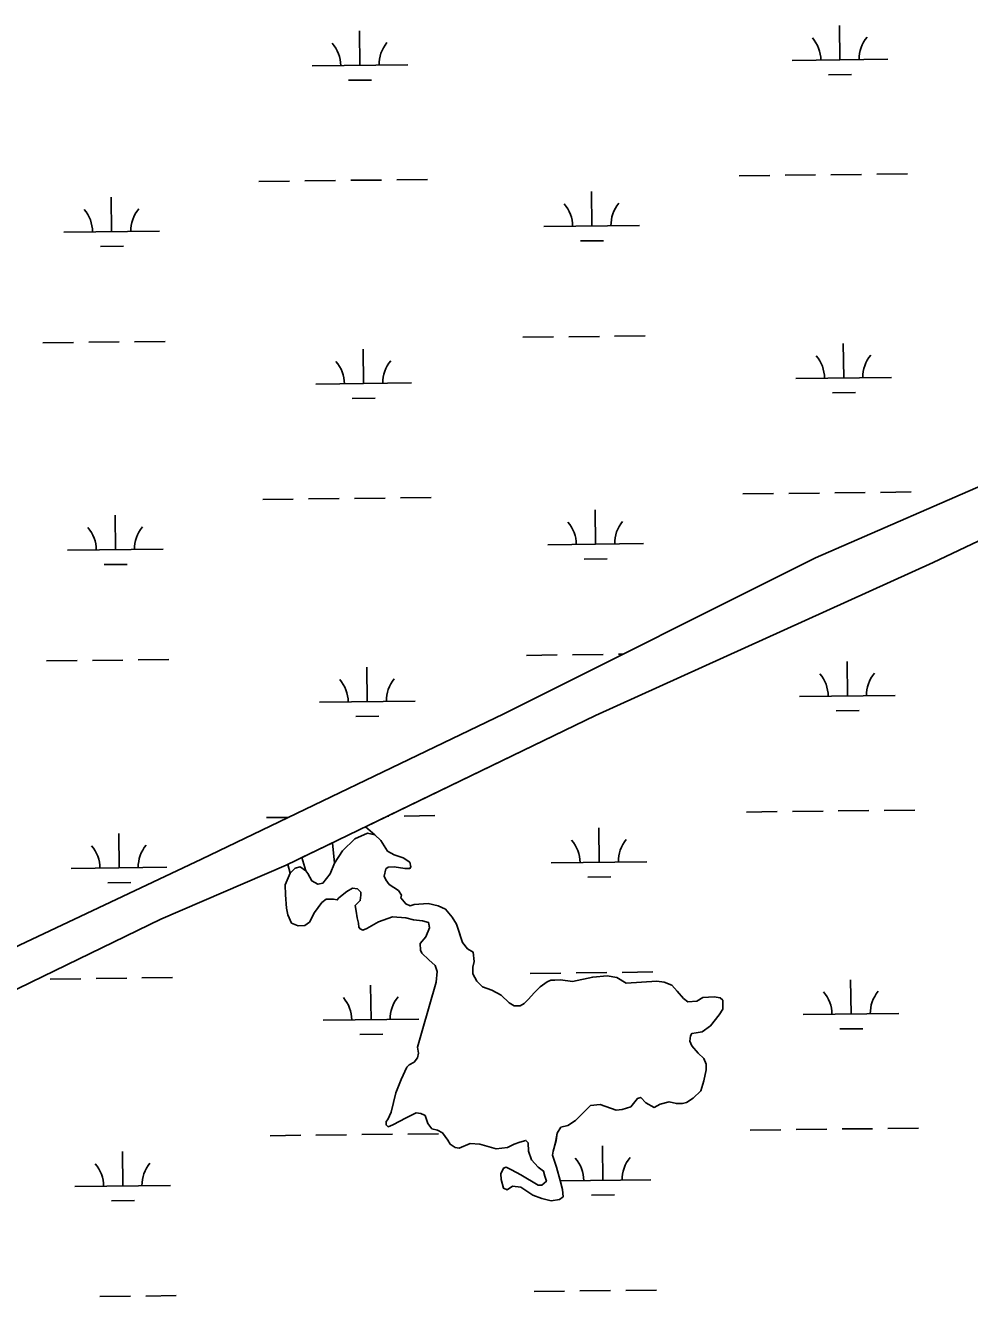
# Model space of a CAD drawing. Extents: x 3684037 to 3722149, y 433263 to 459021.
# Drawn here: x 3716019 to 3717005, y 447313 to 448642 of the extents above; entities that cross this region are included whole.
import ezdxf

# ---------------------------------------------------------------- set-up
doc = ezdxf.new("R2010")
doc.units = 0
doc.layers.add('V-TOPO-SHOR', color=7, linetype='Continuous')
doc.layers.add('V-WETL-SWMP', color=7, linetype='Continuous')

msp = doc.modelspace()

# ---------------------------------------------------------------- linework, layer by layer
at = {"layer": 'V-TOPO-SHOR'}
for points in [[(3717438.1, 448377.2), (3717421.2, 448366.2), (3717307.5, 448289.8), (3717291.2, 448284), (3717267.4, 448275.9), (3717260.4, 448271.9), (3717041.4, 448171.4), (3716844.5, 448085.4), (3716518.8, 447922.5), (3716202.5, 447770.5), (3715765, 447563.8), (3715649.1, 447516.4), (3715642.2, 447514.7), (3715632.2, 447514.1)], [(3715715.9, 447400.7), (3715705.5, 447417), (3715695.6, 447436.8), (3715691.6, 447446.7), (3715689.9, 447453.7), (3715688.7, 447458.9), (3715688.8, 447463.6), (3715690.5, 447470.6), (3715694.6, 447478.7), (3715699.9, 447485.1), (3715716.2, 447497.2), (3715835.6, 447549.8), (3716024.4, 447641.6), (3716160.1, 447707.5), (3716291.1, 447764.1), (3716614.4, 447920.6), (3716967.4, 448080.6), (3717242.4, 448211.1)], [(3716567.9, 447643.8), (3716563.8, 447642.1), (3716556.8, 447636.8), (3716550.4, 447630.5), (3716544.5, 447624.1), (3716539.9, 447619.4), (3716535.8, 447617.1), (3716529.4, 447617.1), (3716524.1, 447620.1), (3716516, 447628.2), (3716506.1, 447633.5), (3716496.2, 447637), (3716490.4, 447642.9), (3716486.4, 447650.5), (3716486.4, 447657.5), (3716487.6, 447663.3), (3716486.5, 447673.2), (3716480.7, 447676.7), (3716475.4, 447683.1), (3716470.8, 447697.1), (3716469.1, 447702.3), (3716464.5, 447709.9), (3716457.5, 447718.1), (3716449.9, 447721.6), (3716439.5, 447724), (3716424.9, 447722.9), (3716420.8, 447721.7), (3716416.2, 447723.5), (3716411, 447729.9), (3716411.6, 447732.8), (3716408.7, 447737.5), (3716398.8, 447743.9), (3716395.3, 447748.6), (3716393.6, 447752.7), (3716395.3, 447760.2), (3716397.7, 447762), (3716404.1, 447762.5), (3716415.1, 447760.7), (3716420.4, 447760.7), (3716421.5, 447762.5), (3716420.4, 447767.1), (3716413.4, 447771.8), (3716404.1, 447774.8), (3716397.1, 447778.9), (3716390.2, 447789.9), (3716383.8, 447795.8), (3716376.3, 447797.5), (3716362.8, 447791.8), (3716350, 447779), (3716341.8, 447766.2), (3716337.1, 447755.2), (3716329.5, 447745.3), (3716324.3, 447744.2), (3716317.9, 447747.7), (3716313.8, 447755.3), (3716311.5, 447758.2), (3716305.7, 447762.3), (3716300.4, 447761.1), (3716295.2, 447755.9), (3716289.9, 447743.7), (3716290.5, 447733.2), (3716291.6, 447719.2), (3716292.7, 447712.2), (3716296.8, 447703.5), (3716303.7, 447700.6), (3716310.7, 447701.1), (3716315.4, 447704.6), (3716320.7, 447714.5), (3716328.3, 447724.9), (3716332.9, 447728.4), (3716340.5, 447728.4), (3716344.6, 447727.8), (3716346.3, 447730.1), (3716354.5, 447736.5), (3716360.3, 447740), (3716365.6, 447739.4), (3716369.1, 447735.9), (3716369.1, 447732.9), (3716368.5, 447727.1), (3716364.4, 447723.1), (3716363.2, 447721.9), (3716364.3, 447716.1), (3716365.5, 447709.1), (3716366.6, 447703.3), (3716367.2, 447699.2), (3716368.4, 447697.4), (3716371.3, 447696.3), (3716375.3, 447698), (3716387.6, 447704.9), (3716402.2, 447710.1), (3716416.1, 447708.9), (3716424.3, 447707.1), (3716433.6, 447706), (3716440, 447704.2), (3716440.6, 447701.3), (3716441.1, 447698.4), (3716437, 447689.1), (3716431.2, 447682.1), (3716431.7, 447675.1), (3716432.9, 447672.2), (3716440.4, 447665.2)], [(3716440.4, 447665.2), (3716446.8, 447659.3), (3716449.1, 447652.9), (3716447.9, 447641.9), (3716433.2, 447590.7), (3716428.5, 447573.8), (3716429.6, 447567.4), (3716428.5, 447562.7), (3716425, 447558.1), (3716419.7, 447555.2), (3716417.4, 447552.9), (3716411.5, 447540.1), (3716405.6, 447526.1), (3716400.9, 447505.8), (3716397.4, 447498.2), (3716395.6, 447495.9), (3716395.6, 447492.4), (3716397.9, 447490.6), (3716402.6, 447492.4), (3716416.6, 447499.9), (3716427.1, 447505.1), (3716431.8, 447504.5), (3716435.8, 447502.8), (3716436.4, 447502.2)], [(3716436.4, 447502.2), (3716439.3, 447494), (3716443.4, 447488.2), (3716449.2, 447487), (3716454.4, 447484.1), (3716460.2, 447476.5), (3716462.5, 447472.4), (3716467.7, 447468.9), (3716471.8, 447468.3), (3716483.5, 447472.9), (3716493.4, 447472.3), (3716510.8, 447467.6), (3716522.5, 447468.7), (3716529.5, 447472.2), (3716535.3, 447474.5), (3716541.7, 447476.2), (3716544, 447473.9), (3716544.6, 447465.1), (3716547.5, 447455.8), (3716554.4, 447448.2), (3716560.2, 447444.1), (3716561.4, 447438.9), (3716563.1, 447433.6), (3716558.4, 447429.6), (3716554.4, 447429.6), (3716536.4, 447440.1), (3716526.5, 447445.4), (3716521.2, 447448.3), (3716518.3, 447447.2), (3716515.4, 447441.4), (3716516, 447435.5), (3716518.3, 447426.2), (3716522.3, 447424.4), (3716527.6, 447428.5), (3716536.3, 447427.3), (3716549.1, 447419.1), (3716558.4, 447415.6), (3716568.3, 447413.2), (3716577, 447414.4), (3716580.5, 447417.3), (3716580, 447424.8), (3716577.7, 447434.2), (3716573.6, 447448.2), (3716571.3, 447455.7), (3716569.6, 447461), (3716570.2, 447465), (3716573.2, 447476.1), (3716574.3, 447483.7), (3716578.4, 447490.1), (3716585.4, 447491.8), (3716593.6, 447497), (3716609.4, 447512.7), (3716619.3, 447513.8), (3716636.1, 447507.9), (3716642.5, 447508.5), (3716651.3, 447511.4), (3716658.3, 447520.1), (3716661.8, 447521.2), (3716667, 447515.4), (3716675.7, 447510.7), (3716682.2, 447514.2), (3716691.5, 447516.5), (3716699, 447514.7), (3716705.4, 447514.7), (3716709.5, 447515.8), (3716716.5, 447520.5), (3716724.7, 447528), (3716727.6, 447538.5), (3716730, 447550.1), (3716730, 447555.9), (3716727.7, 447561.8), (3716721.9, 447567.6), (3716715, 447575.2), (3716713.2, 447579.9), (3716713.8, 447585.7), (3716715, 447588), (3716719.7, 447588.6), (3716726.1, 447589.7), (3716734.8, 447596.1), (3716743.6, 447607.7), (3716747.7, 447613.5), (3716747.7, 447619.3), (3716747.7, 447622.8), (3716744.8, 447625.2), (3716738.4, 447626.4), (3716726.8, 447625.8), (3716720.3, 447621.8), (3716711, 447621.2), (3716706.4, 447624.7), (3716700, 447632.3), (3716694.2, 447638.7), (3716686.1, 447641.7), (3716678.5, 447642.9), (3716646.5, 447640.6), (3716636.6, 447646.5), (3716626.7, 447648.3), (3716611.6, 447647.1), (3716590.6, 447642.6), (3716577.8, 447644.3), (3716572, 447643.8), (3716567.9, 447643.8)]]:
    msp.add_lwpolyline(points, dxfattribs=at)
at = {"layer": 'V-WETL-SWMP'}
for p, q in [((3716368.2, 448600.5), (3716367.7, 448636.5)), ((3716870, 448606.3), (3716869.6, 448642.3)), ((3716820, 448605.7), (3716920, 448606.9)), ((3716318.2, 448599.9), (3716418.2, 448601)), ((3716356.3, 448584.9), (3716380.3, 448585.2)), ((3716858.2, 448590.7), (3716882.2, 448591)), ((3716812.6, 448485.6), (3716844.6, 448485.9)), ((3716860.6, 448486.1), (3716892.6, 448486.5)), ((3716908.6, 448486.7), (3716940.6, 448487)), ((3716262.7, 448479.2), (3716294.7, 448479.5)), ((3716310.7, 448479.7), (3716342.7, 448480.1)), ((3716358.7, 448480.3), (3716390.7, 448480.6)), ((3716406.7, 448480.8), (3716438.7, 448481.2)), ((3716764.6, 448485), (3716796.6, 448485.4)), ((3716108.7, 448426.6), (3716108.3, 448462.6)), ((3716610.6, 448432.5), (3716610.2, 448468.5)), ((3716560.6, 448431.9), (3716660.6, 448433)), ((3716058.7, 448426), (3716158.7, 448427.2)), ((3716096.9, 448411.1), (3716120.9, 448411.3)), ((3716598.8, 448416.9), (3716622.8, 448417.2)), ((3716538.5, 448316.2), (3716570.5, 448316.6)), ((3716586.5, 448316.7), (3716618.5, 448317.1)), ((3716634.5, 448317.3), (3716666.5, 448317.7)), ((3716036.7, 448310.3), (3716068.7, 448310.7)), ((3716084.7, 448310.9), (3716116.7, 448311.3)), ((3716132.7, 448311.5), (3716164.7, 448311.8)), ((3716372, 448267.8), (3716371.6, 448303.8)), ((3716873.9, 448273.7), (3716873.5, 448309.6)), ((3716823.9, 448273.1), (3716923.9, 448274.2)), ((3716322, 448267.2), (3716422, 448268.4)), ((3716360.2, 448252.2), (3716384.2, 448252.5)), ((3716862.1, 448258.1), (3716886.1, 448258.4)), ((3716816.5, 448152.9), (3716848.5, 448153.3)), ((3716864.5, 448153.5), (3716896.5, 448153.8)), ((3716912.5, 448154), (3716944.5, 448154.4)), ((3716266.6, 448146.5), (3716298.6, 448146.9)), ((3716314.6, 448147.1), (3716346.6, 448147.4)), ((3716362.6, 448147.6), (3716394.6, 448148)), ((3716410.6, 448148.2), (3716442.6, 448148.6)), ((3716768.5, 448152.3), (3716800.5, 448152.7)), ((3716112.6, 448094), (3716112.2, 448130)), ((3716614.5, 448099.8), (3716614.1, 448135.8)), ((3716564.5, 448099.2), (3716664.5, 448100.4)), ((3716062.6, 448093.4), (3716162.6, 448094.5)), ((3716100.8, 448078.4), (3716124.8, 448078.7)), ((3716602.7, 448084.2), (3716626.7, 448084.5)), ((3716542.4, 447983.5), (3716574.4, 447983.9)), ((3716590.4, 447984.1), (3716622.4, 447984.5)), ((3716638.4, 447984.6), (3716643.2, 447984.7)), ((3716040.5, 447977.7), (3716072.5, 447978.1)), ((3716088.5, 447978.2), (3716120.5, 447978.6)), ((3716136.5, 447978.8), (3716168.5, 447979.2)), ((3716375.9, 447935.2), (3716375.5, 447971.2)), ((3716877.8, 447941), (3716877.4, 447977)), ((3716827.8, 447940.4), (3716927.8, 447941.6)), ((3716325.9, 447934.6), (3716425.9, 447935.7)), ((3716364.1, 447919.6), (3716388.1, 447919.9)), ((3716866, 447925.4), (3716890, 447925.7)), ((3716868.3, 447820.8), (3716900.3, 447821.2)), ((3716916.3, 447821.4), (3716948.3, 447821.7)), ((3716270.5, 447813.9), (3716293.3, 447814.1)), ((3716397, 447815.3), (3716398.5, 447815.3)), ((3716414.5, 447815.5), (3716446.5, 447815.9)), ((3716772.3, 447819.7), (3716804.3, 447820.1)), ((3716820.3, 447820.3), (3716852.3, 447820.6)), ((3716116.5, 447761.3), (3716116.1, 447797.3)), ((3716618.3, 447767.2), (3716617.9, 447803.2)), ((3716066.5, 447760.7), (3716166.5, 447761.9)), ((3716568.3, 447766.6), (3716668.3, 447767.7)), ((3716104.7, 447745.7), (3716128.7, 447746)), ((3716606.5, 447751.6), (3716630.5, 447751.9)), ((3716546.3, 447650.9), (3716578.3, 447651.2)), ((3716594.3, 447651.4), (3716626.3, 447651.8)), ((3716642.3, 447652), (3716674.3, 447652.4)), ((3716044.4, 447645), (3716076.4, 447645.4)), ((3716092.4, 447645.6), (3716124.4, 447646)), ((3716140.4, 447646.2), (3716172.4, 447646.5)), ((3716379.8, 447602.5), (3716379.4, 447638.5)), ((3716881.6, 447608.3), (3716881.2, 447644.3)), ((3716831.7, 447607.8), (3716931.6, 447608.9)), ((3716329.8, 447601.9), (3716429.8, 447603.1)), ((3716368, 447586.9), (3716392, 447587.2)), ((3716869.8, 447592.8), (3716893.8, 447593.1)), ((3716920.2, 447488.7), (3716952.2, 447489.1)), ((3716274.3, 447481.2), (3716306.3, 447481.6)), ((3716322.3, 447481.8), (3716354.3, 447482.1)), ((3716370.3, 447482.3), (3716402.3, 447482.7)), ((3716418.3, 447482.9), (3716450.3, 447483.2)), ((3716776.2, 447487), (3716808.2, 447487.4)), ((3716824.2, 447487.6), (3716856.2, 447488)), ((3716872.2, 447488.2), (3716904.2, 447488.5)), ((3716120.3, 447428.7), (3716119.9, 447464.7)), ((3716622.2, 447434.5), (3716621.8, 447470.5)), ((3716070.3, 447428.1), (3716170.3, 447429.2)), ((3716577.7, 447434), (3716672.2, 447435.1)), ((3716108.5, 447413.1), (3716132.5, 447413.4)), ((3716610.4, 447418.9), (3716634.4, 447419.2)), ((3716550.2, 447318.2), (3716582.2, 447318.6)), ((3716598.2, 447318.8), (3716630.2, 447319.2)), ((3716646.2, 447319.3), (3716678.1, 447319.7)), ((3716096.3, 447312.9), (3716128.3, 447313.3)), ((3716144.3, 447313.5), (3716176.3, 447313.9))]:
    msp.add_line(p, q, dxfattribs=at)
for points in [[(3716747.7, 447613.5), (3716747.7, 447622.8), (3716744.8, 447625.2), (3716738.4, 447626.4), (3716726.8, 447625.8), (3716720.3, 447621.8), (3716711, 447621.2), (3716706.4, 447624.7), (3716700, 447632.3), (3716694.2, 447638.7), (3716686.1, 447641.7), (3716678.5, 447642.9), (3716646.5, 447640.6), (3716636.6, 447646.5), (3716626.7, 447648.3), (3716611.6, 447647.1), (3716590.6, 447642.6), (3716577.8, 447644.3), (3716572, 447643.8), (3716567.9, 447643.8), (3716563.8, 447642.1), (3716556.8, 447636.8), (3716550.4, 447630.5), (3716544.5, 447624.1), (3716539.9, 447619.4), (3716535.8, 447617.1), (3716529.4, 447617.1), (3716524.1, 447620.1), (3716516, 447628.2), (3716506.1, 447633.5), (3716496.2, 447637), (3716490.4, 447642.9), (3716486.4, 447650.5), (3716486.4, 447657.5), (3716487.6, 447663.3), (3716486.5, 447673.2), (3716480.7, 447676.7), (3716475.4, 447683.1), (3716469.1, 447702.3), (3716464.5, 447709.9), (3716457.5, 447718.1), (3716449.9, 447721.6), (3716439.5, 447724), (3716424.9, 447722.9), (3716420.8, 447721.7), (3716416.2, 447723.5), (3716411, 447729.9), (3716411.6, 447732.8), (3716408.7, 447737.5), (3716398.8, 447743.9), (3716395.3, 447748.6), (3716393.6, 447752.7), (3716395.3, 447760.2), (3716397.7, 447762), (3716404.1, 447762.5), (3716415.1, 447760.7), (3716420.4, 447760.7), (3716421.6, 447762.5), (3716420.4, 447767.1), (3716413.4, 447771.8), (3716404.1, 447774.8), (3716397.1, 447778.9), (3716390.2, 447789.9), (3716383.8, 447795.8), (3716374, 447804.2), (3716614.4, 447920.6), (3716967.4, 448080.6), (3717242.4, 448211.1)], [(3715145.8, 447697), (3715244.1, 447668.3), (3715258.6, 447663), (3715302.6, 447643.8), (3715346.5, 447625.7), (3715360.4, 447621), (3715374.9, 447619.2), (3715398.6, 447615.7), (3715413.1, 447612.7), (3715424.6, 447608.1), (3715438.5, 447599.3), (3715450.1, 447588.9), (3715501.5, 447559.7), (3715543.2, 447548), (3715566.3, 447535.8), (3715606.2, 447520.6), (3715639.2, 447512.4), (3715765, 447563.8), (3716202.5, 447770.5), (3716518.8, 447922.5), (3716844.5, 448085.4), (3717041.4, 448171.4)], [(3715835.6, 447549.8), (3716024.4, 447641.6), (3716160.1, 447707.5), (3716291.1, 447764.1), (3716292.7, 447764.8), (3716295.2, 447755.9), (3716289.9, 447743.7), (3716290.5, 447733.2), (3716291.6, 447719.2), (3716292.7, 447712.2), (3716296.8, 447703.5), (3716303.7, 447700.6), (3716310.7, 447701.1), (3716315.4, 447704.6), (3716320.7, 447714.5), (3716328.3, 447724.9), (3716332.9, 447728.4), (3716340.5, 447728.4), (3716344.6, 447727.8), (3716346.3, 447730.1), (3716354.5, 447736.5), (3716360.3, 447740), (3716365.6, 447739.4), (3716369.1, 447735.9), (3716369.1, 447732.9), (3716368.5, 447727.1), (3716363.2, 447721.9), (3716364.3, 447716.1), (3716365.5, 447709.1), (3716366.6, 447703.3), (3716367.2, 447699.2), (3716368.4, 447697.4), (3716371.3, 447696.3), (3716375.3, 447698), (3716387.6, 447704.9), (3716402.2, 447710.1), (3716416.1, 447708.9), (3716424.3, 447707.1), (3716433.6, 447706), (3716440, 447704.2), (3716441.1, 447698.4), (3716437, 447689.1), (3716431.2, 447682.1), (3716431.7, 447675.1), (3716432.9, 447672.2), (3716440.4, 447665.2), (3716446.8, 447659.3), (3716449.1, 447652.9), (3716447.9, 447641.9)], [(3716447.9, 447641.9), (3716433.2, 447590.7), (3716428.5, 447573.8), (3716429.6, 447567.4), (3716428.5, 447562.7), (3716425, 447558.1), (3716419.7, 447555.2), (3716417.4, 447552.9), (3716411.5, 447540.1), (3716405.6, 447526.1), (3716400.9, 447505.8), (3716397.4, 447498.2), (3716395.6, 447495.9), (3716395.6, 447492.4), (3716397.9, 447490.6), (3716402.6, 447492.4), (3716416.6, 447499.9), (3716427.1, 447505.1), (3716431.8, 447504.5), (3716435.8, 447502.8), (3716436.4, 447502.2), (3716439.3, 447494), (3716443.4, 447488.2), (3716449.2, 447487), (3716454.4, 447484.1), (3716460.2, 447476.5), (3716462.5, 447472.4), (3716467.7, 447468.9), (3716471.8, 447468.3), (3716483.5, 447472.9), (3716493.4, 447472.3), (3716510.8, 447467.6), (3716522.5, 447468.7), (3716529.5, 447472.2), (3716535.3, 447474.5), (3716541.7, 447476.2), (3716544, 447473.9), (3716544.6, 447465.1), (3716547.5, 447455.8), (3716554.4, 447448.2), (3716560.2, 447444.1), (3716561.4, 447438.9), (3716563.1, 447433.6), (3716558.4, 447429.6), (3716554.4, 447429.6), (3716536.4, 447440.1), (3716526.5, 447445.4), (3716521.2, 447448.3), (3716518.3, 447447.2), (3716515.4, 447441.4), (3716516, 447435.5), (3716518.3, 447426.2), (3716522.3, 447424.4), (3716527.6, 447428.5), (3716536.3, 447427.3), (3716549.1, 447419.1), (3716558.4, 447415.6), (3716568.3, 447413.2), (3716577, 447414.4), (3716580.5, 447417.3), (3716580, 447424.8), (3716577.7, 447434.2), (3716573.6, 447448.2), (3716571.3, 447455.7), (3716569.6, 447461), (3716570.2, 447465), (3716573.1, 447476.1), (3716574.3, 447483.7), (3716578.4, 447490.1), (3716585.4, 447491.8), (3716593.6, 447497), (3716609.4, 447512.7), (3716619.3, 447513.8), (3716636.1, 447507.9), (3716642.5, 447508.5), (3716651.3, 447511.4), (3716658.3, 447520.1), (3716661.8, 447521.2), (3716667, 447515.4), (3716675.7, 447510.7), (3716682.2, 447514.2), (3716691.5, 447516.5), (3716699, 447514.7), (3716705.4, 447514.7), (3716709.5, 447515.8), (3716716.5, 447520.5), (3716724.7, 447528), (3716727.6, 447538.5), (3716730, 447550.1), (3716730, 447555.9), (3716727.7, 447561.8), (3716721.9, 447567.6), (3716715, 447575.2), (3716713.2, 447579.9), (3716713.8, 447585.7), (3716715, 447588), (3716719.7, 447588.6), (3716726.1, 447589.7), (3716734.8, 447596.1), (3716743.6, 447607.7), (3716747.7, 447613.5)]]:
    msp.add_lwpolyline(points, dxfattribs=at)
msp.add_lwpolyline([(3716307.5, 447772), (3716339.7, 447787.6), (3716341.8, 447766.2), (3716337.1, 447755.2), (3716329.5, 447745.3), (3716324.3, 447744.2), (3716317.9, 447747.7), (3716313.8, 447755.3), (3716311.5, 447758.2)], close=True, dxfattribs=at)
for centre, start, end in [((3716312.9, 448600.3), 359.8949, 41.4385), ((3716423.4, 448601.6), 139.8949, 181.4385), ((3716814.8, 448606.1), 359.8949, 41.4385), ((3716925.3, 448607.4), 139.8949, 181.4385), ((3716053.5, 448426.5), 359.8949, 41.4385), ((3716164, 448427.7), 139.8949, 181.4385), ((3716555.4, 448432.3), 359.8949, 41.4385), ((3716665.8, 448433.6), 139.8949, 181.4385), ((3716316.8, 448267.6), 359.8949, 41.4385), ((3716427.3, 448268.9), 139.8949, 181.4385), ((3716818.7, 448273.5), 359.8949, 41.4385), ((3716929.1, 448274.8), 139.8949, 181.4385), ((3716057.4, 448093.8), 359.8949, 41.4385), ((3716167.8, 448095.1), 139.8949, 181.4385), ((3716559.2, 448099.6), 359.8949, 41.4385), ((3716669.7, 448100.9), 139.8949, 181.4385), ((3716320.7, 447935), 359.8949, 41.4385), ((3716431.1, 447936.3), 139.8949, 181.4385), ((3716822.5, 447940.8), 359.8949, 41.4385), ((3716933, 447942.1), 139.8949, 181.4385), ((3716061.2, 447761.1), 359.8949, 41.4385), ((3716171.7, 447762.4), 139.8949, 181.4385), ((3716563.1, 447767), 359.8949, 41.4385), ((3716673.6, 447768.3), 139.8949, 181.4385), ((3716324.5, 447602.3), 359.8949, 41.4385), ((3716435, 447603.6), 139.8949, 181.4385), ((3716826.4, 447608.2), 359.8949, 41.4385), ((3716936.9, 447609.5), 139.8949, 181.4385), ((3716065.1, 447428.5), 359.8949, 41.4385), ((3716175.6, 447429.8), 139.8949, 181.4385), ((3716567, 447434.3), 359.8949, 41.4385), ((3716677.5, 447435.6), 139.8949, 181.4385)]:
    msp.add_arc(centre, 35.2, start, end, dxfattribs=at)

doc.saveas('drawing.dxf')
